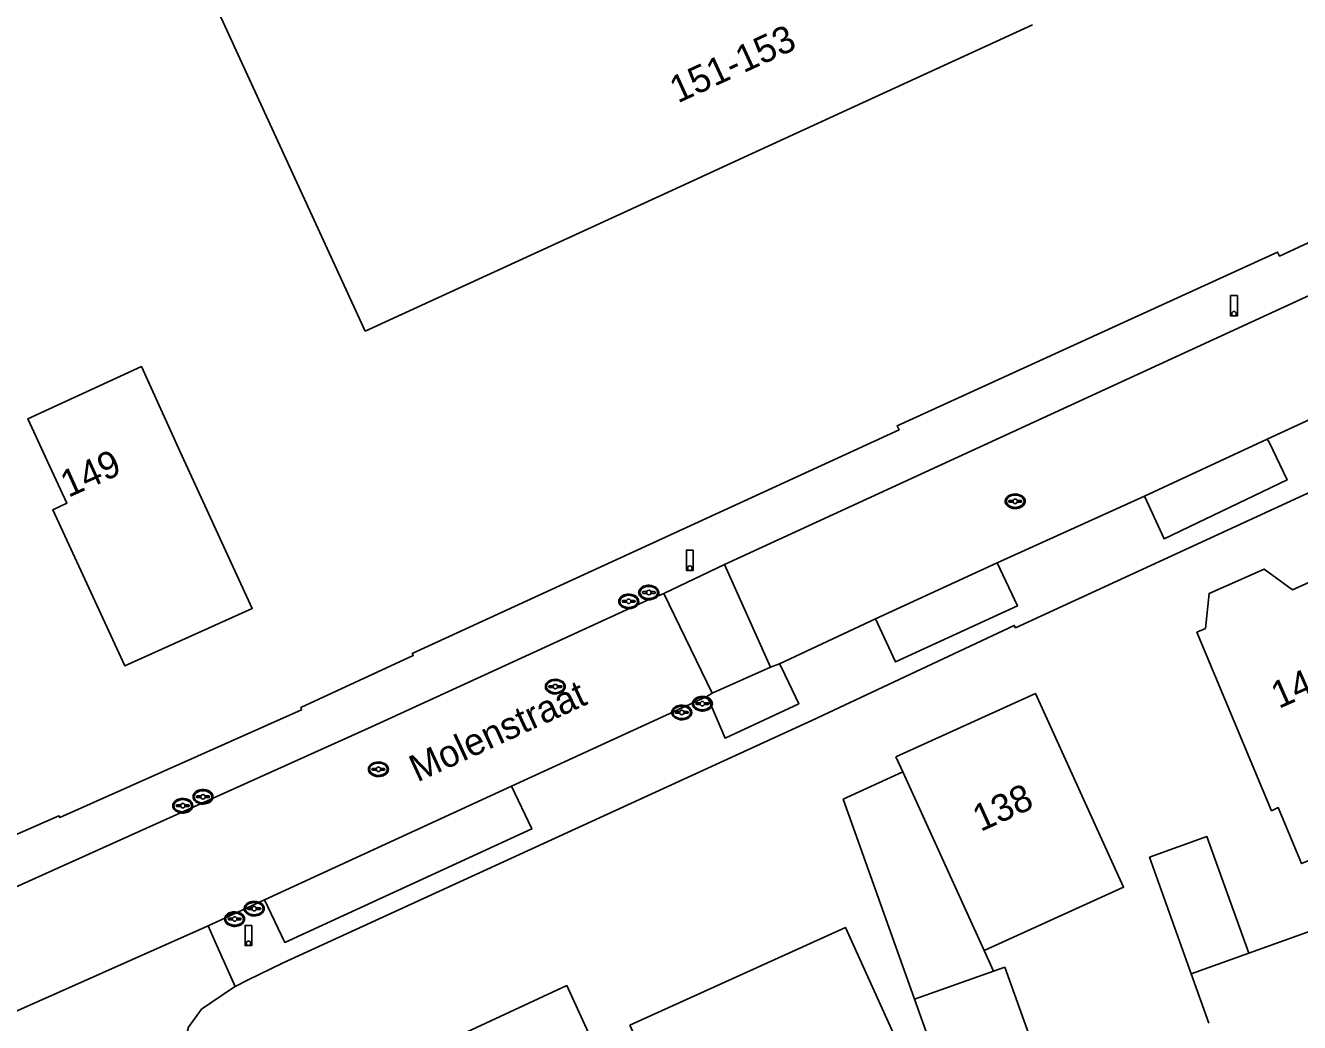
# Model space of a CAD drawing. Extents: x 194485 to 197793, y 468269 to 470822.
# Drawn here: x 195590.7 to 195647.3, y 469557.1 to 469601.4 of the extents above; entities that cross this region are included whole.
import ezdxf

# ---------------------------------------------------------------- set-up
doc = ezdxf.new("R2010")
doc.units = 0
for name, color, linetype in [('BGT grensvlak gebouwinstallatie plus 1', 7, 'Continuous'), ('BGT grensvlak pand op maaiveld', 7, 'Continuous'), ('BGT grensvlak wegdeel', 7, 'Continuous'), ('BGT puntobject paal lichtmast', 7, 'Continuous'), ('BGT puntobject put inspectie- rioolput', 7, 'Continuous'), ('BGT puntobject put kolk', 7, 'Continuous'), ('BGT tekst huisnummerreeks', 7, 'Continuous'), ('BGT tekst openbare ruimte label weg', 7, 'Continuous')]:
    doc.layers.add(name, color=color, linetype=linetype)

msp = doc.modelspace()

# ---------------------------------------------------------------- linework, layer by layer
at = {"layer": 'BGT grensvlak gebouwinstallatie plus 1'}
for p, q in [((195629.67, 469568.235), (195627.02, 469567.028)), ((195627.02, 469567.028), (195630.197, 469558.132)), ((195633.702, 469559.385), (195633.285, 469560.302))]:
    msp.add_line(p, q, dxfattribs=at)
msp.add_lwpolyline([(195642.485, 469559.27), (195640.636, 469564.448), (195643.181, 469565.36), (195645.036, 469560.184)], dxfattribs=at)
at = {"layer": 'BGT grensvlak pand op maaiveld'}
for p, q in [((195605.783, 469587.817), (195598.786, 469603.084)), ((195635.43, 469601.428), (195630.431, 469599.133)), ((195630.431, 469599.133), (195623.888, 469596.129)), ((195623.888, 469596.129), (195622.979, 469595.712)), ((195622.979, 469595.712), (195619.798, 469594.251)), ((195619.798, 469594.251), (195605.783, 469587.817)), ((195629.67, 469568.235), (195629.365, 469568.905)), ((195633.285, 469560.302), (195629.67, 469568.235)), ((195642.485, 469559.27), (195645.036, 469560.184)), ((195630.197, 469558.132), (195633.702, 469559.385)), ((195633.702, 469559.385), (195634.204, 469559.564)), ((195643.27, 469557.073), (195642.485, 469559.27))]:
    msp.add_line(p, q, dxfattribs=at)
for points in [[(195597.563, 469582.457), (195595.851, 469586.245), (195590.807, 469583.933), (195591.683, 469582.023)], [(195591.683, 469582.023), (195592.529, 469580.178), (195591.913, 469579.889), (195595.116, 469572.948), (195600.771, 469575.501), (195597.563, 469582.457)], [(195643.111, 469574.612), (195643.276, 469576.166), (195645.723, 469577.253), (195646.987, 469576.333)], [(195646.987, 469576.333), (195648.761, 469577.121), (195650.351, 469573.129), (195651.483, 469573.548), (195652.367, 469571.491)], [(195651.231, 469565.748), (195647.39, 469564.164), (195646.348, 469566.651), (195646.055, 469566.511), (195642.737, 469574.446), (195643.111, 469574.612)], [(195629.365, 469568.905), (195635.561, 469571.721), (195639.481, 469563.118), (195633.285, 469560.302)], [(195645.036, 469560.184), (195649.909, 469561.93), (195652.845, 469554.034), (195645.319, 469551.335), (195645.263, 469551.491)], [(195617.549, 469556.987), (195627.121, 469561.328), (195634.54, 469544.927), (195624.968, 469540.587), (195617.549, 469556.987)], [(195634.204, 469559.564), (195638.995, 469546.148), (195634.988, 469544.717), (195630.197, 469558.132)], [(195614.574, 469549.855), (195618.085, 469551.46), (195614.747, 469558.742), (195608.818, 469555.997)]]:
    msp.add_lwpolyline(points, dxfattribs=at)
at = {"layer": 'BGT grensvlak wegdeel'}
for p, q in [((195645.858, 469583.027), (195650.443, 469585.146)), ((195645.858, 469583.027), (195640.414, 469580.495)), ((195633.864, 469577.532), (195640.414, 469580.495)), ((195619.049, 469576.168), (195621.751, 469577.455)), ((195621.751, 469577.455), (195623.792, 469572.888)), ((195633.864, 469577.532), (195628.463, 469575.034)), ((195621.204, 469571.734), (195619.049, 469576.168)), ((195624.187, 469573.037), (195628.463, 469575.034)), ((195623.792, 469572.888), (195621.204, 469571.734)), ((195624.187, 469573.037), (195623.792, 469572.888)), ((195612.292, 469567.603), (195620.973, 469571.583)), ((195621.204, 469571.734), (195620.973, 469571.583)), ((195612.292, 469567.603), (195601.318, 469562.55)), ((195598.811, 469561.395), (195601.318, 469562.55)), ((195598.811, 469561.395), (195589.142, 469557.1)), ((195598.811, 469561.395), (195599.128, 469560.681)), ((195599.128, 469560.681), (195600.017, 469558.699))]:
    msp.add_line(p, q, dxfattribs=at)
for points in [[(195666.849, 469600.589), (195659.417, 469597.157), (195659.342, 469597.33), (195654.665, 469595.185), (195654.747, 469595.039), (195646.406, 469591.161), (195646.319, 469591.337), (195629.42, 469583.617), (195629.506, 469583.437), (195607.882, 469573.497), (195607.928, 469573.406), (195602.932, 469571.102), (195602.963, 469570.992), (195592.231, 469566.205), (195592.187, 469566.291), (195589.234, 469564.991), (195589.275, 469564.914), (195588.58, 469564.619)], [(195621.751, 469577.455), (195648.3, 469589.673), (195667.771, 469598.59)], [(195640.414, 469580.495), (195641.276, 469578.599), (195646.746, 469581.21), (195645.94, 469582.886), (195645.858, 469583.027)], [(195650.106, 469581.755), (195634.682, 469574.644), (195634.62, 469574.747), (195625.628, 469570.525), (195602.144, 469559.756), (195600.555, 469558.989), (195600.017, 469558.699)], [(195628.463, 469575.034), (195629.353, 469573.125), (195634.762, 469575.61), (195633.864, 469577.532)], [(195586.657, 469561.495), (195606.069, 469570.243), (195618.307, 469575.848), (195619.049, 469576.168)], [(195620.973, 469571.583), (195621.07, 469571.395), (195621.777, 469569.734), (195625.049, 469571.265), (195624.279, 469572.873), (195624.187, 469573.037)], [(195601.318, 469562.55), (195602.218, 469560.657), (195613.191, 469565.702), (195612.292, 469567.603)], [(195600.017, 469558.699), (195599.891, 469558.631), (195598.519, 469557.691), (195597.946, 469556.889), (195597.729, 469556.101), (195597.763, 469555.166), (195598.029, 469554.251)]]:
    msp.add_lwpolyline(points, dxfattribs=at)
at = {"layer": 'BGT puntobject paal lichtmast'}
for points in [[(195644.533, 469589.401), (195644.233, 469589.401), (195644.233, 469588.501), (195644.383, 469588.501)], [(195644.383, 469588.501), (195644.533, 469588.501), (195644.533, 469589.401)], [(195620.36, 469578.092), (195620.06, 469578.092), (195620.06, 469577.192), (195620.21, 469577.192)], [(195620.21, 469577.192), (195620.36, 469577.192), (195620.36, 469578.092)], [(195600.752, 469561.418), (195600.452, 469561.418), (195600.452, 469560.518), (195600.602, 469560.518)], [(195600.602, 469560.518), (195600.752, 469560.518), (195600.752, 469561.418)]]:
    msp.add_lwpolyline(points, dxfattribs=at)
for centre, start, end in [((195644.383, 469588.601), 0, 180), ((195644.383, 469588.601), 0, 180), ((195644.383, 469588.601), 180, 0), ((195644.383, 469588.601), 180, 270), ((195644.383, 469588.601), 270, 0), ((195620.21, 469577.292), 0, 180), ((195620.21, 469577.292), 0, 180), ((195620.21, 469577.292), 180, 0), ((195620.21, 469577.292), 180, 270), ((195620.21, 469577.292), 270, 0), ((195600.602, 469560.618), 0, 180), ((195600.602, 469560.618), 0, 180), ((195600.602, 469560.618), 180, 0), ((195600.602, 469560.618), 180, 270), ((195600.602, 469560.618), 270, 0)]:
    msp.add_arc(centre, 0.1, start, end, dxfattribs=at)
at = {"layer": 'BGT puntobject put inspectie- rioolput'}
for p, q in [((195634.571, 469580.301), (195634.414, 469580.301)), ((195634.414, 469580.226), (195634.571, 469580.226)), ((195634.914, 469580.301), (195634.757, 469580.301)), ((195634.757, 469580.226), (195634.914, 469580.226)), ((195614.142, 469572.066), (195613.985, 469572.066)), ((195613.985, 469571.991), (195614.142, 469571.991)), ((195614.485, 469572.066), (195614.328, 469572.066)), ((195614.328, 469571.991), (195614.485, 469571.991)), ((195606.285, 469568.392), (195606.128, 469568.392)), ((195606.128, 469568.317), (195606.285, 469568.317)), ((195606.628, 469568.392), (195606.471, 469568.392)), ((195606.471, 469568.317), (195606.628, 469568.317))]:
    msp.add_line(p, q, dxfattribs=at)
for centre, radius, start, end in [((195634.414, 469580.263), 0.0375, 90, 270), ((195634.664, 469580.263), 0.1, 0, 180), ((195634.664, 469580.263), 0.1, 157.9757, 180), ((195634.664, 469580.263), 0.1, 180, 202.0243), ((195634.664, 469580.263), 0.1, 180, 0), ((195634.664, 469580.263), 0.1, 0, 22.0243), ((195634.664, 469580.263), 0.1, 337.9757, 0), ((195634.914, 469580.263), 0.0375, 270, 90), ((195614.235, 469572.028), 0.1, 0, 180), ((195613.985, 469572.028), 0.0375, 90, 270), ((195614.235, 469572.028), 0.1, 157.9757, 180), ((195614.235, 469572.028), 0.1, 180, 202.0243), ((195614.235, 469572.028), 0.1, 180, 0), ((195614.235, 469572.028), 0.1, 0, 22.0243), ((195614.235, 469572.028), 0.1, 337.9757, 0), ((195614.485, 469572.028), 0.0375, 270, 90), ((195606.128, 469568.354), 0.0375, 90, 270), ((195606.378, 469568.354), 0.1, 0, 180), ((195606.378, 469568.354), 0.1, 157.9757, 180), ((195606.378, 469568.354), 0.1, 180, 202.0243), ((195606.378, 469568.354), 0.1, 180, 0), ((195606.378, 469568.354), 0.1, 0, 22.0243), ((195606.378, 469568.354), 0.1, 337.9757, 0), ((195606.628, 469568.354), 0.0375, 270, 90)]:
    msp.add_arc(centre, radius, start, end, dxfattribs=at)
for centre in [(195634.664, 469580.263), (195614.235, 469572.028), (195606.378, 469568.354)]:
    msp.add_ellipse(centre, major_axis=(0.392, 0), ratio=0.689655, dxfattribs=at)
for points in [[(195635.106, 469580.263), (195635.106, 469580.306), (195635.094, 469580.35), (195635.028, 469580.464), (195634.947, 469580.521), (195634.755, 469580.586), (195634.645, 469580.592), (195634.442, 469580.551), (195634.351, 469580.504), (195634.248, 469580.387), (195634.223, 469580.327), (195634.221, 469580.205), (195634.245, 469580.144), (195634.329, 469580.045), (195634.388, 469580.006), (195634.567, 469579.938), (195634.701, 469579.931), (195634.934, 469579.993), (195635.034, 469580.062), (195635.097, 469580.187), (195635.106, 469580.225), (195635.106, 469580.263)], [(195614.677, 469572.028), (195614.677, 469572.071), (195614.665, 469572.115), (195614.599, 469572.229), (195614.518, 469572.286), (195614.326, 469572.351), (195614.216, 469572.357), (195614.013, 469572.316), (195613.922, 469572.269), (195613.819, 469572.152), (195613.794, 469572.092), (195613.792, 469571.97), (195613.816, 469571.909), (195613.9, 469571.81), (195613.959, 469571.771), (195614.138, 469571.703), (195614.272, 469571.696), (195614.505, 469571.758), (195614.605, 469571.827), (195614.668, 469571.952), (195614.677, 469571.99), (195614.677, 469572.028)], [(195606.82, 469568.354), (195606.82, 469568.397), (195606.808, 469568.441), (195606.742, 469568.555), (195606.661, 469568.612), (195606.469, 469568.677), (195606.359, 469568.683), (195606.156, 469568.642), (195606.065, 469568.595), (195605.962, 469568.478), (195605.937, 469568.418), (195605.935, 469568.296), (195605.959, 469568.235), (195606.043, 469568.136), (195606.102, 469568.097), (195606.281, 469568.029), (195606.415, 469568.022), (195606.648, 469568.084), (195606.748, 469568.153), (195606.811, 469568.278), (195606.82, 469568.316), (195606.82, 469568.354)]]:
    msp.add_open_spline(points, degree=3, dxfattribs=at)
at = {"layer": 'BGT puntobject put kolk'}
for p, q in [((195618.296, 469576.246), (195618.139, 469576.246)), ((195618.139, 469576.171), (195618.296, 469576.171)), ((195618.639, 469576.246), (195618.482, 469576.246)), ((195618.482, 469576.171), (195618.639, 469576.171)), ((195617.404, 469575.851), (195617.247, 469575.851)), ((195617.247, 469575.777), (195617.404, 469575.777)), ((195617.747, 469575.851), (195617.59, 469575.851)), ((195617.59, 469575.777), (195617.747, 469575.777)), ((195620.676, 469571.306), (195620.519, 469571.306)), ((195620.519, 469571.231), (195620.676, 469571.231)), ((195621.019, 469571.306), (195620.862, 469571.306)), ((195620.862, 469571.231), (195621.019, 469571.231)), ((195619.76, 469570.917), (195619.603, 469570.917)), ((195619.603, 469570.843), (195619.76, 469570.843)), ((195620.103, 469570.917), (195619.946, 469570.917)), ((195619.946, 469570.843), (195620.103, 469570.843)), ((195598.493, 469567.17), (195598.336, 469567.17)), ((195598.336, 469567.095), (195598.493, 469567.095)), ((195598.836, 469567.17), (195598.679, 469567.17)), ((195598.679, 469567.095), (195598.836, 469567.095)), ((195597.593, 469566.772), (195597.436, 469566.772)), ((195597.436, 469566.697), (195597.593, 469566.697)), ((195597.936, 469566.772), (195597.779, 469566.772)), ((195597.779, 469566.697), (195597.936, 469566.697)), ((195600.766, 469562.198), (195600.609, 469562.198)), ((195600.609, 469562.123), (195600.766, 469562.123)), ((195601.109, 469562.198), (195600.952, 469562.198)), ((195600.952, 469562.123), (195601.109, 469562.123)), ((195599.896, 469561.736), (195599.739, 469561.736)), ((195599.739, 469561.661), (195599.896, 469561.661)), ((195600.239, 469561.736), (195600.082, 469561.736)), ((195600.082, 469561.661), (195600.239, 469561.661))]:
    msp.add_line(p, q, dxfattribs=at)
for centre, radius, start, end in [((195618.139, 469576.208), 0.0375, 90, 270), ((195618.389, 469576.208), 0.1, 0, 180), ((195618.389, 469576.208), 0.1, 157.9757, 180), ((195618.389, 469576.208), 0.1, 180, 202.0243), ((195618.389, 469576.208), 0.1, 180, 0), ((195618.389, 469576.208), 0.1, 0, 22.0243), ((195618.389, 469576.208), 0.1, 337.9757, 0), ((195618.639, 469576.208), 0.0375, 270, 90), ((195617.247, 469575.814), 0.0375, 90, 270), ((195617.497, 469575.814), 0.1, 0, 180), ((195617.497, 469575.814), 0.1, 157.9757, 180), ((195617.497, 469575.814), 0.1, 180, 202.0243), ((195617.497, 469575.814), 0.1, 180, 0), ((195617.497, 469575.814), 0.1, 0, 22.0243), ((195617.497, 469575.814), 0.1, 337.9757, 0), ((195617.747, 469575.814), 0.0375, 270, 90), ((195619.853, 469570.88), 0.1, 0, 180), ((195620.519, 469571.268), 0.0375, 90, 270), ((195620.769, 469571.268), 0.1, 0, 180), ((195620.769, 469571.268), 0.1, 157.9757, 180), ((195620.769, 469571.268), 0.1, 180, 202.0243), ((195620.769, 469571.268), 0.1, 180, 0), ((195620.769, 469571.268), 0.1, 0, 22.0243), ((195620.769, 469571.268), 0.1, 337.9757, 0), ((195621.019, 469571.268), 0.0375, 270, 90), ((195619.603, 469570.88), 0.0375, 90, 270), ((195619.853, 469570.88), 0.1, 157.9757, 180), ((195619.853, 469570.88), 0.1, 180, 202.0243), ((195619.853, 469570.88), 0.1, 180, 0), ((195619.853, 469570.88), 0.1, 0, 22.0243), ((195619.853, 469570.88), 0.1, 337.9757, 0), ((195620.103, 469570.88), 0.0375, 270, 90), ((195598.336, 469567.132), 0.0375, 90, 270), ((195598.586, 469567.132), 0.1, 0, 180), ((195598.586, 469567.132), 0.1, 157.9757, 180), ((195598.586, 469567.132), 0.1, 180, 202.0243), ((195598.586, 469567.132), 0.1, 180, 0), ((195598.586, 469567.132), 0.1, 0, 22.0243), ((195598.586, 469567.132), 0.1, 337.9757, 0), ((195598.836, 469567.132), 0.0375, 270, 90), ((195597.436, 469566.734), 0.0375, 90, 270), ((195597.686, 469566.734), 0.1, 0, 180), ((195597.686, 469566.734), 0.1, 157.9757, 180), ((195597.686, 469566.734), 0.1, 180, 202.0243), ((195597.686, 469566.734), 0.1, 180, 0), ((195597.686, 469566.734), 0.1, 0, 22.0243), ((195597.686, 469566.734), 0.1, 337.9757, 0), ((195597.936, 469566.734), 0.0375, 270, 90), ((195600.609, 469562.161), 0.0375, 90, 270), ((195600.859, 469562.161), 0.1, 0, 180), ((195600.859, 469562.161), 0.1, 157.9757, 180), ((195600.859, 469562.161), 0.1, 180, 202.0243), ((195600.859, 469562.161), 0.1, 180, 0), ((195600.859, 469562.161), 0.1, 0, 22.0243), ((195600.859, 469562.161), 0.1, 337.9757, 0), ((195601.109, 469562.161), 0.0375, 270, 90), ((195599.739, 469561.698), 0.0375, 90, 270), ((195599.989, 469561.698), 0.1, 0, 180), ((195599.989, 469561.698), 0.1, 157.9757, 180), ((195599.989, 469561.698), 0.1, 180, 202.0243), ((195599.989, 469561.698), 0.1, 180, 0), ((195599.989, 469561.698), 0.1, 0, 22.0243), ((195599.989, 469561.698), 0.1, 337.9757, 0), ((195600.239, 469561.698), 0.0375, 270, 90)]:
    msp.add_arc(centre, radius, start, end, dxfattribs=at)
for centre in [(195617.497, 469575.814), (195618.389, 469576.208), (195619.853, 469570.88), (195620.769, 469571.268), (195598.586, 469567.132), (195597.686, 469566.734), (195599.989, 469561.698), (195600.859, 469562.161)]:
    msp.add_ellipse(centre, major_axis=(0.392, 0), ratio=0.689655, dxfattribs=at)
for points in [[(195617.939, 469575.814), (195617.939, 469575.857), (195617.927, 469575.901), (195617.861, 469576.015), (195617.78, 469576.072), (195617.588, 469576.137), (195617.478, 469576.143), (195617.275, 469576.102), (195617.184, 469576.055), (195617.081, 469575.938), (195617.056, 469575.878), (195617.054, 469575.756), (195617.078, 469575.695), (195617.162, 469575.596), (195617.221, 469575.557), (195617.4, 469575.489), (195617.534, 469575.482), (195617.767, 469575.544), (195617.867, 469575.613), (195617.93, 469575.738), (195617.939, 469575.776), (195617.939, 469575.814)], [(195618.831, 469576.208), (195618.831, 469576.251), (195618.819, 469576.295), (195618.753, 469576.409), (195618.672, 469576.466), (195618.48, 469576.531), (195618.37, 469576.537), (195618.167, 469576.496), (195618.076, 469576.449), (195617.973, 469576.332), (195617.948, 469576.272), (195617.946, 469576.15), (195617.97, 469576.089), (195618.054, 469575.99), (195618.113, 469575.951), (195618.292, 469575.883), (195618.426, 469575.876), (195618.659, 469575.938), (195618.759, 469576.007), (195618.822, 469576.132), (195618.831, 469576.17), (195618.831, 469576.208)], [(195621.211, 469571.268), (195621.211, 469571.311), (195621.199, 469571.355), (195621.133, 469571.469), (195621.052, 469571.526), (195620.86, 469571.591), (195620.75, 469571.597), (195620.547, 469571.556), (195620.456, 469571.509), (195620.353, 469571.392), (195620.328, 469571.332), (195620.326, 469571.21), (195620.35, 469571.149), (195620.434, 469571.05), (195620.493, 469571.011), (195620.672, 469570.943), (195620.806, 469570.936), (195621.039, 469570.998), (195621.139, 469571.067), (195621.202, 469571.192), (195621.211, 469571.23), (195621.211, 469571.268)], [(195620.295, 469570.88), (195620.295, 469570.923), (195620.283, 469570.967), (195620.217, 469571.081), (195620.136, 469571.138), (195619.944, 469571.203), (195619.834, 469571.209), (195619.631, 469571.168), (195619.54, 469571.121), (195619.437, 469571.004), (195619.412, 469570.944), (195619.41, 469570.822), (195619.434, 469570.761), (195619.518, 469570.662), (195619.577, 469570.623), (195619.756, 469570.555), (195619.89, 469570.548), (195620.123, 469570.61), (195620.223, 469570.679), (195620.286, 469570.804), (195620.295, 469570.842), (195620.295, 469570.88)], [(195598.128, 469566.734), (195598.128, 469566.777), (195598.116, 469566.821), (195598.05, 469566.935), (195597.969, 469566.992), (195597.777, 469567.057), (195597.667, 469567.063), (195597.464, 469567.022), (195597.373, 469566.975), (195597.27, 469566.858), (195597.245, 469566.798), (195597.243, 469566.676), (195597.267, 469566.615), (195597.351, 469566.516), (195597.41, 469566.477), (195597.589, 469566.409), (195597.723, 469566.402), (195597.956, 469566.464), (195598.056, 469566.533), (195598.119, 469566.658), (195598.128, 469566.696), (195598.128, 469566.734)], [(195599.028, 469567.132), (195599.028, 469567.175), (195599.016, 469567.219), (195598.95, 469567.333), (195598.869, 469567.39), (195598.677, 469567.455), (195598.567, 469567.461), (195598.364, 469567.42), (195598.273, 469567.373), (195598.17, 469567.256), (195598.145, 469567.196), (195598.143, 469567.074), (195598.167, 469567.013), (195598.251, 469566.914), (195598.31, 469566.875), (195598.489, 469566.807), (195598.623, 469566.8), (195598.856, 469566.862), (195598.956, 469566.931), (195599.019, 469567.056), (195599.028, 469567.094), (195599.028, 469567.132)], [(195601.301, 469562.161), (195601.301, 469562.204), (195601.289, 469562.248), (195601.223, 469562.362), (195601.142, 469562.419), (195600.95, 469562.484), (195600.84, 469562.49), (195600.637, 469562.449), (195600.546, 469562.402), (195600.443, 469562.285), (195600.418, 469562.225), (195600.416, 469562.103), (195600.44, 469562.042), (195600.524, 469561.943), (195600.583, 469561.904), (195600.762, 469561.836), (195600.896, 469561.829), (195601.129, 469561.891), (195601.229, 469561.96), (195601.292, 469562.085), (195601.301, 469562.123), (195601.301, 469562.161)], [(195600.431, 469561.698), (195600.431, 469561.741), (195600.419, 469561.785), (195600.353, 469561.899), (195600.272, 469561.956), (195600.08, 469562.021), (195599.97, 469562.027), (195599.767, 469561.986), (195599.676, 469561.939), (195599.573, 469561.822), (195599.548, 469561.762), (195599.546, 469561.64), (195599.57, 469561.579), (195599.654, 469561.48), (195599.713, 469561.441), (195599.892, 469561.373), (195600.026, 469561.366), (195600.259, 469561.428), (195600.359, 469561.497), (195600.422, 469561.622), (195600.431, 469561.66), (195600.431, 469561.698)]]:
    msp.add_open_spline(points, degree=3, dxfattribs=at)

# ---------------------------------------------------------------- texts
at = {"layer": 'BGT tekst huisnummerreeks'}
for s, rotation, p in [('151-153', 24.7, (195619.676, 469597.935)), ('149', 24.3, (195592.605, 469580.412)), ('140', 23.9, (195646.374, 469571.029)), ('138', 24.4, (195633.126, 469565.562))]:
    msp.add_text(s, height=1.2, rotation=rotation, dxfattribs=at).set_placement(p)
at = {"layer": 'BGT tekst openbare ruimte label weg'}
msp.add_text('Molenstraat', height=1.2, rotation=24.7, dxfattribs=at).set_placement((195608.106, 469567.763))

doc.saveas('drawing.dxf')
